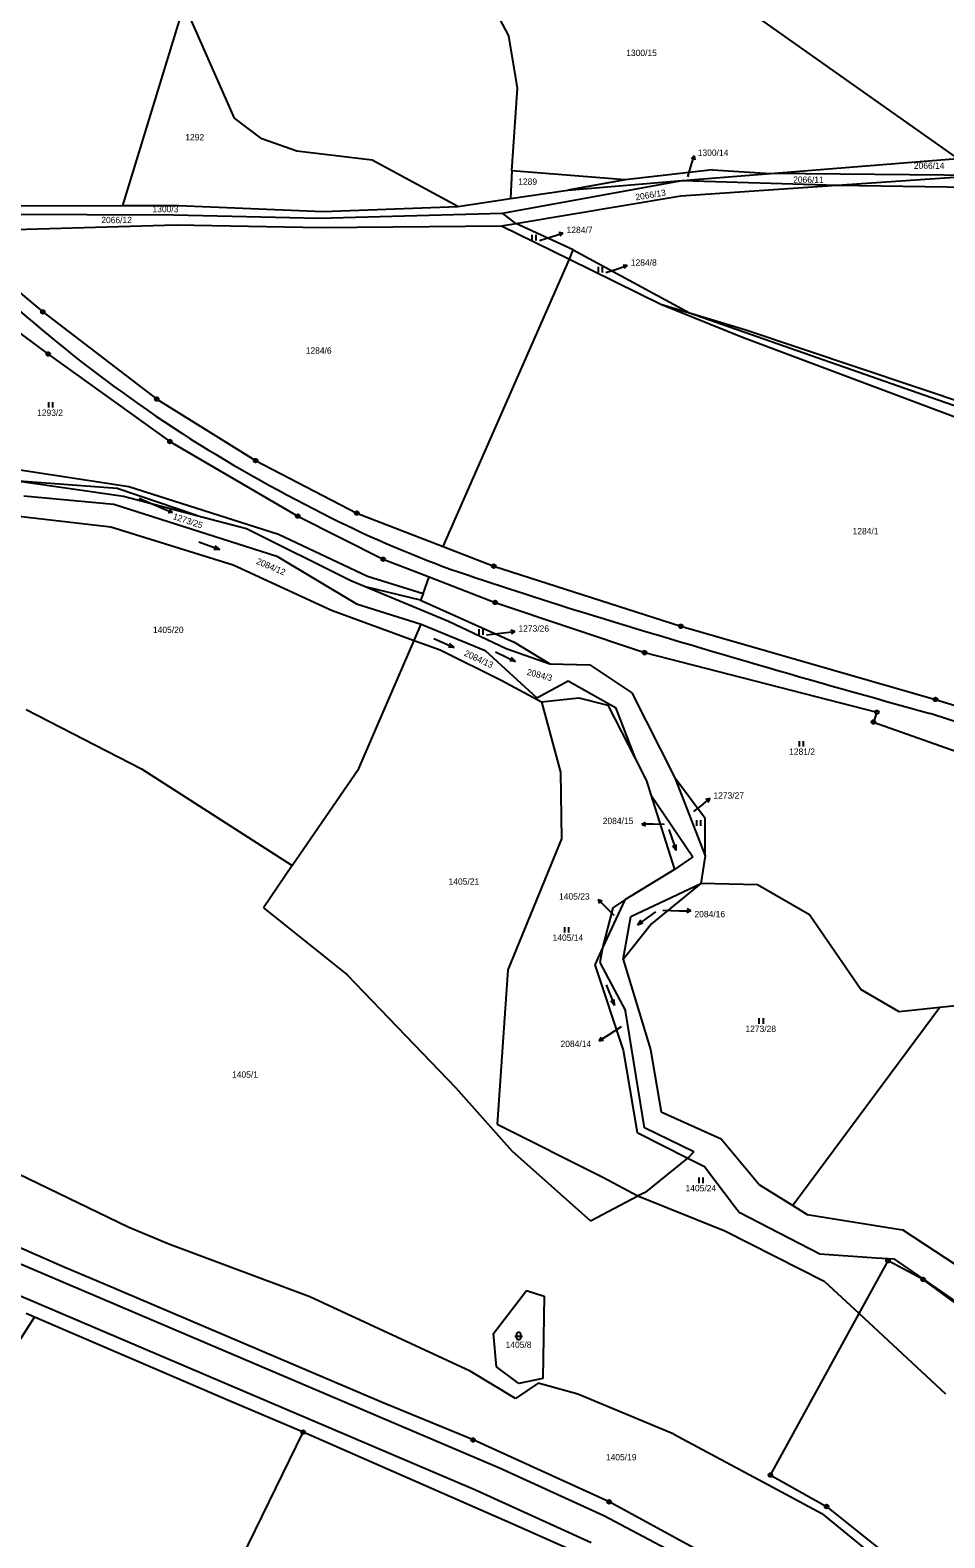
# Model space of a CAD drawing. Extents: x -795483 to -789093, y -1112258 to -1108741.
# Drawn here: x -793351.3 to -793105.8, y -1110161.2 to -1109756.5 of the extents above; entities that cross this region are included whole.
import ezdxf

# ---------------------------------------------------------------- set-up
doc = ezdxf.new("R2010")
doc.units = 0
for name, color, linetype in [('Komunikace', 7, 'Continuous'), ('Vrstva 1', 7, 'Continuous'), ('Vrstva 10', 7, 'Continuous'), ('Vrstva 14', 7, 'Continuous'), ('Vrstva 16', 7, 'Continuous'), ('Vrstva 2', 7, 'Continuous'), ('Vrstva 23', 7, 'Continuous'), ('Vrstva 28', 7, 'Continuous')]:
    doc.layers.add(name, color=color, linetype=linetype)

msp = doc.modelspace()

# ---------------------------------------------------------------- linework, layer by layer
at = {"layer": 'Komunikace'}
for p, q in [((-793174.82, -1109795.85), (-793173.99, -1109793.1)), ((-793214.55, -1109812.96), (-793211.18, -1109811.88)), ((-793196.77, -1109821.54), (-793193.93, -1109820.62)), ((-793322.04, -1109882.14), (-793315.86, -1109884.8)), ((-793228.78, -1109918.77), (-793224.22, -1109918.26)), ((-793173.16, -1109966.21), (-793171.24, -1109964.64)), ((-793181.1, -1109969.66), (-793184.13, -1109969.62)), ((-793194.51, -1109994.1), (-793196.68, -1109991.96)), ((-793181.45, -1109992.71), (-793177.01, -1109992.82)), ((-793192.69, -1110024.04), (-793196, -1110026.13))]:
    msp.add_line(p, q, dxfattribs=at)
at = {"layer": 'Vrstva 1'}
for p, q in [((-793171.51, -1109742.12), (-793102.45, -1109790.94)), ((-793222.84, -1109757.97), (-793229.41, -1109745.49)), ((-793309.98, -1109749.51), (-793326.53, -1109803.56)), ((-793296.41, -1109780.09), (-793309.98, -1109749.51)), ((-793220.49, -1109772.05), (-793222.84, -1109757.97)), ((-793221.98, -1109794.21), (-793220.49, -1109772.05)), ((-793289.07, -1109785.64), (-793296.41, -1109780.09)), ((-793279.67, -1109788.96), (-793289.07, -1109785.64)), ((-793259.45, -1109791.37), (-793279.67, -1109788.96)), ((-793236.51, -1109803.78), (-793259.45, -1109791.37)), ((-793152.56, -1109794.94), (-793102.45, -1109790.94)), ((-793221.98, -1109794.21), (-793222.41, -1109801.69)), ((-793191.62, -1109796.64), (-793221.98, -1109794.21)), ((-793168.16, -1109793.95), (-793191.62, -1109796.64)), ((-793176.35, -1109796.84), (-793152.56, -1109794.94)), ((-793168.16, -1109793.95), (-793152.56, -1109794.94)), ((-793096.54, -1109795.47), (-793152.56, -1109794.94)), ((-793134.72, -1109798.08), (-793096.54, -1109795.47)), ((-793224.49, -1109805.62), (-793176.35, -1109796.84)), ((-793222.41, -1109801.69), (-793206.95, -1109799.4)), ((-793191.62, -1109796.64), (-793206.95, -1109799.4)), ((-793206.95, -1109799.4), (-793176.35, -1109796.84)), ((-793176.69, -1109800.94), (-793134.72, -1109798.08)), ((-793176.35, -1109796.84), (-793134.72, -1109798.08)), ((-793134.72, -1109798.08), (-793099.37, -1109798.67)), ((-793358.79, -1109803.62), (-793326.53, -1109803.56)), ((-793326.53, -1109803.56), (-793311.49, -1109803.53)), ((-793311.49, -1109803.53), (-793272.67, -1109805.12)), ((-793272.67, -1109805.12), (-793236.51, -1109803.78)), ((-793236.51, -1109803.78), (-793222.41, -1109801.69)), ((-793220.97, -1109808.36), (-793176.69, -1109800.94)), ((-793359.41, -1109805.84), (-793312.72, -1109806.03)), ((-793312.72, -1109806.03), (-793273.84, -1109806.96)), ((-793273.84, -1109806.96), (-793234.4, -1109805.89)), ((-793234.4, -1109805.89), (-793224.49, -1109805.62)), ((-793220.97, -1109808.36), (-793224.49, -1109805.62)), ((-793358.42, -1109810.09), (-793312.07, -1109808.76)), ((-793312.07, -1109808.76), (-793273.24, -1109809.48)), ((-793273.24, -1109809.48), (-793224.78, -1109809)), ((-793224.78, -1109809), (-793220.97, -1109808.36)), ((-793224.78, -1109809), (-793206.58, -1109817.94)), ((-793205.52, -1109815.45), (-793220.97, -1109808.36)), ((-793370.46, -1109813.18), (-793347.88, -1109832.1)), ((-793206.58, -1109817.94), (-793205.52, -1109815.45)), ((-793205.52, -1109815.45), (-793174.34, -1109832.33)), ((-793240.44, -1109895.1), (-793206.58, -1109817.94)), ((-793206.58, -1109817.94), (-793182.03, -1109830)), ((-793376.14, -1109821.47), (-793346.41, -1109843.41)), ((-793347.88, -1109832.1), (-793317.29, -1109855.49)), ((-793182.03, -1109830), (-793160.14, -1109838.89)), ((-793182.03, -1109830), (-793174.34, -1109832.33)), ((-793174.34, -1109832.33), (-793093.72, -1109860.56)), ((-793174.34, -1109832.33), (-793159.2, -1109836.93)), ((-793160.14, -1109838.89), (-793101.4, -1109860.93)), ((-793159.2, -1109836.93), (-793098.68, -1109857.24)), ((-793346.41, -1109843.41), (-793313.76, -1109866.89)), ((-793317.29, -1109855.49), (-793290.76, -1109872.02)), ((-793313.76, -1109866.89), (-793279.46, -1109886.92)), ((-793290.76, -1109872.02), (-793263.63, -1109886.11)), ((-793324.75, -1109879.09), (-793355.72, -1109874.3)), ((-793354.18, -1109877.52), (-793326.21, -1109881.56)), ((-793327.95, -1109879.53), (-793354.18, -1109877.52)), ((-793306.54, -1109886.76), (-793327.95, -1109879.53)), ((-793284.63, -1109891.85), (-793324.75, -1109879.09)), ((-793352.93, -1109881.45), (-793328.84, -1109883.75)), ((-793328.84, -1109883.75), (-793285.09, -1109897.63)), ((-793326.21, -1109881.56), (-793306.54, -1109886.76)), ((-793356.64, -1109886.68), (-793329.64, -1109889.83)), ((-793306.54, -1109886.76), (-793293.23, -1109890.28)), ((-793279.46, -1109886.92), (-793256.53, -1109898.49)), ((-793263.63, -1109886.11), (-793240.44, -1109895.1)), ((-793329.64, -1109889.83), (-793296.82, -1109900.02)), ((-793293.23, -1109890.28), (-793265.25, -1109904.21)), ((-793260.78, -1109903.17), (-793284.63, -1109891.85)), ((-793240.44, -1109895.1), (-793226.86, -1109900.36)), ((-793296.82, -1109900.02), (-793270.37, -1109912.13)), ((-793285.09, -1109897.63), (-793263.72, -1109910.47)), ((-793256.53, -1109898.49), (-793244.22, -1109903.23)), ((-793226.86, -1109900.36), (-793176.64, -1109916.49)), ((-793265.25, -1109904.21), (-793260.89, -1109906.02)), ((-793245.85, -1109907.8), (-793260.78, -1109903.17)), ((-793245.85, -1109907.8), (-793244.22, -1109903.23)), ((-793244.22, -1109903.23), (-793226.46, -1109910.08)), ((-793260.89, -1109906.02), (-793239.01, -1109915.1)), ((-793246.51, -1109909.46), (-793260.89, -1109906.02)), ((-793245.85, -1109907.8), (-793246.51, -1109909.46)), ((-793270.37, -1109912.13), (-793248.22, -1109920.28)), ((-793263.72, -1109910.47), (-793246.34, -1109915.9)), ((-793246.51, -1109909.46), (-793221.43, -1109920.71)), ((-793226.46, -1109910.08), (-793186.38, -1109923.56)), ((-793248.22, -1109920.28), (-793246.34, -1109915.9)), ((-793246.34, -1109915.9), (-793229.16, -1109922.97)), ((-793239.01, -1109915.1), (-793223.54, -1109922.48)), ((-793176.64, -1109916.49), (-793108.32, -1109936.11)), ((-793263.03, -1109954.69), (-793248.22, -1109920.28)), ((-793248.22, -1109920.28), (-793241.28, -1109922.83)), ((-793221.43, -1109920.71), (-793211.84, -1109926.55)), ((-793241.28, -1109922.83), (-793224.67, -1109931.05)), ((-793229.16, -1109922.97), (-793215.35, -1109935.68)), ((-793223.54, -1109922.48), (-793211.84, -1109926.55)), ((-793186.38, -1109923.56), (-793124.06, -1109939.57)), ((-793211.84, -1109926.55), (-793201.1, -1109926.8)), ((-793201.1, -1109926.8), (-793189.84, -1109934.33)), ((-793224.67, -1109931.05), (-793214.05, -1109936.81)), ((-793215.35, -1109935.68), (-793206.88, -1109931.16)), ((-793206.88, -1109931.16), (-793194.22, -1109938.31)), ((-793214.05, -1109936.81), (-793204.03, -1109935.73)), ((-793214.05, -1109936.81), (-793208.98, -1109955.61)), ((-793204.03, -1109935.73), (-793196.22, -1109937.66)), ((-793189.84, -1109934.33), (-793178.3, -1109957.17)), ((-793108.32, -1109936.11), (-793084.5, -1109943.52)), ((-793352.32, -1109938.78), (-793321.38, -1109954.75)), ((-793196.22, -1109937.66), (-793188.92, -1109952.01)), ((-793194.22, -1109938.31), (-793188.92, -1109952.01)), ((-793124.06, -1109939.57), (-793124.99, -1109942.18)), ((-793124.99, -1109942.18), (-793082, -1109957.49)), ((-793188.92, -1109952.01), (-793185.9, -1109957.95)), ((-793321.38, -1109954.75), (-793280.96, -1109980.71)), ((-793280.96, -1109980.71), (-793263.03, -1109954.69)), ((-793208.98, -1109955.61), (-793208.7, -1109973.53)), ((-793178.3, -1109957.17), (-793170.09, -1109978.08)), ((-793170.11, -1109968.09), (-793178.3, -1109957.17)), ((-793185.9, -1109957.95), (-793184.7, -1109961.72)), ((-793184.7, -1109961.72), (-793178.34, -1109981.74)), ((-793184.7, -1109961.72), (-793173.46, -1109978.39)), ((-793170.09, -1109978.08), (-793170.11, -1109968.09)), ((-793208.7, -1109973.53), (-793223.1, -1110008.71)), ((-793170.09, -1109978.08), (-793171.29, -1109985.56)), ((-793280.96, -1109980.71), (-793288.68, -1109992.02)), ((-793178.34, -1109981.74), (-793191.71, -1109989.93)), ((-793173.46, -1109978.39), (-793178.34, -1109981.74)), ((-793190.1, -1109994.34), (-793171.29, -1109985.56)), ((-793171.29, -1109985.56), (-793184.57, -1109996.31)), ((-793156.07, -1109985.9), (-793171.29, -1109985.56)), ((-793142.18, -1109993.91), (-793156.07, -1109985.9)), ((-793191.71, -1109989.93), (-793197.64, -1110002.79)), ((-793191.71, -1109989.93), (-793194.92, -1109992.02)), ((-793288.68, -1109992.02), (-793266.26, -1110009.91)), ((-793194.92, -1109992.02), (-793197.64, -1110002.79)), ((-793128.38, -1110014.02), (-793142.18, -1109993.91)), ((-793192.18, -1110005.92), (-793190.1, -1109994.34)), ((-793184.57, -1109996.31), (-793192.18, -1110005.92)), ((-793197.64, -1110002.79), (-793199.76, -1110007.39)), ((-793197.64, -1110002.79), (-793198.42, -1110006.73)), ((-793192.18, -1110005.92), (-793184.79, -1110030.09)), ((-793266.26, -1110009.91), (-793237.03, -1110040.39)), ((-793223.1, -1110008.71), (-793225.95, -1110050.13)), ((-793199.76, -1110007.39), (-793192.12, -1110030.24)), ((-793198.42, -1110006.73), (-793191.49, -1110019.7)), ((-793118.05, -1110020), (-793128.38, -1110014.02)), ((-793098.78, -1110017.9), (-793107.18, -1110018.85)), ((-793186.43, -1110051.09), (-793191.49, -1110019.7)), ((-793107.18, -1110018.85), (-793146.61, -1110071.97)), ((-793107.18, -1110018.85), (-793118.05, -1110020)), ((-793192.12, -1110030.24), (-793191.32, -1110034.95)), ((-793184.79, -1110030.09), (-793181.95, -1110046.77)), ((-793191.32, -1110034.95), (-793188.35, -1110052.38)), ((-793237.03, -1110040.39), (-793221.98, -1110057.32)), ((-793181.95, -1110046.77), (-793165.83, -1110054.1)), ((-793225.95, -1110050.13), (-793197.6, -1110064.38)), ((-793188.35, -1110052.38), (-793174.76, -1110059.21)), ((-793173.2, -1110057.51), (-793186.43, -1110051.09)), ((-793165.83, -1110054.1), (-793155.52, -1110066.42)), ((-793221.98, -1110057.32), (-793200.9, -1110076.06)), ((-793173.2, -1110057.51), (-793174.76, -1110059.21)), ((-793341.99, -1110088.57), (-793404.52, -1110061.43)), ((-793324.96, -1110077.78), (-793357.13, -1110062.21)), ((-793186.02, -1110068.36), (-793174.76, -1110059.21)), ((-793174.76, -1110059.21), (-793170.32, -1110061.44)), ((-793170.32, -1110061.44), (-793162.22, -1110072.15)), ((-793197.6, -1110064.38), (-793188.23, -1110069.33)), ((-793155.52, -1110066.42), (-793146.61, -1110071.97)), ((-793200.9, -1110076.06), (-793188.23, -1110069.33)), ((-793186.02, -1110068.36), (-793188.23, -1110069.33)), ((-793188.23, -1110069.33), (-793164.83, -1110078.71)), ((-793162.22, -1110072.15), (-793161.04, -1110073.71)), ((-793161.04, -1110073.71), (-793139.35, -1110084.91)), ((-793146.61, -1110071.97), (-793142.75, -1110074.37)), ((-793142.75, -1110074.37), (-793117.2, -1110078.47)), ((-793314.09, -1110082.37), (-793324.96, -1110077.78)), ((-793164.83, -1110078.71), (-793138.18, -1110092.23)), ((-793096.13, -1110092.32), (-793117.2, -1110078.47)), ((-793276.24, -1110096.45), (-793314.09, -1110082.37)), ((-793139.35, -1110084.91), (-793124.23, -1110085.96)), ((-793128.83, -1110100.94), (-793121.06, -1110086.77)), ((-793124.23, -1110085.96), (-793119.4, -1110086.29)), ((-793111.64, -1110091.79), (-793121.06, -1110086.77)), ((-793086.51, -1110109.06), (-793119.4, -1110086.29)), ((-793331.79, -1110092.92), (-793341.99, -1110088.57)), ((-793256.99, -1110124.78), (-793331.79, -1110092.92)), ((-793226.94, -1110106.31), (-793218.05, -1110094.79)), ((-793218.05, -1110094.79), (-793213.32, -1110096.31)), ((-793138.18, -1110092.23), (-793128.83, -1110100.94)), ((-793071.44, -1110121.47), (-793111.64, -1110091.79)), ((-793233.19, -1110116.42), (-793276.24, -1110096.45)), ((-793213.32, -1110096.31), (-793213.7, -1110118.43)), ((-793364.94, -1110125.02), (-793350.06, -1110101.91)), ((-793350.06, -1110101.91), (-793352.31, -1110100.95)), ((-793297.4, -1110124.54), (-793350.06, -1110101.91)), ((-793152.62, -1110144.3), (-793128.83, -1110100.94)), ((-793128.83, -1110100.94), (-793105.66, -1110122.54)), ((-793226.14, -1110115.28), (-793226.94, -1110106.31)), ((-793220.14, -1110119.69), (-793226.14, -1110115.28)), ((-793221.01, -1110123.72), (-793233.19, -1110116.42)), ((-793214.96, -1110119.66), (-793221.01, -1110123.72)), ((-793213.7, -1110118.43), (-793220.14, -1110119.69)), ((-793204.31, -1110122.6), (-793214.96, -1110119.66)), ((-793178.54, -1110133.3), (-793204.31, -1110122.6)), ((-793278.01, -1110132.77), (-793297.4, -1110124.54)), ((-793232.41, -1110134.89), (-793256.99, -1110124.78)), ((-793309.84, -1110197.87), (-793278.01, -1110132.77)), ((-793258.86, -1110141.2), (-793278.01, -1110132.77)), ((-793195.89, -1110151.49), (-793232.41, -1110134.89)), ((-793178.54, -1110133.3), (-793152.02, -1110147.53)), ((-793220.32, -1110158.12), (-793258.86, -1110141.2)), ((-793152.62, -1110144.3), (-793150.63, -1110145.41)), ((-793152.02, -1110147.53), (-793138.84, -1110154.61)), ((-793150.63, -1110145.41), (-793137.54, -1110152.74)), ((-793158.66, -1110171.75), (-793195.89, -1110151.49)), ((-793138.84, -1110154.61), (-793117, -1110172.42)), ((-793137.54, -1110152.74), (-793115.48, -1110170.36)), ((-793203.24, -1110165.72), (-793220.32, -1110158.12))]:
    msp.add_line(p, q, dxfattribs=at)
at = {"layer": 'Vrstva 10'}
for centre, radius, start, end in [((-791445.4, -1107588.54), 2945.42, 228.20945, 229.80402), ((-793095.73, -1109534.89), 393.61, 230.4448, 236.9143), ((-793081.35, -1109505.24), 426.33, 237.4699, 243.3275), ((-793137.14, -1109622.13), 296.85, 242.8229, 250.079), ((-792838.88, -1108737.21), 1230.61, 251.06169, 252.79058), ((-792221.88, -1106718.59), 3341.42, 252.9254, 254.59054), ((-898327.55, -1436857.63), 343432.66, 72.1301861, 72.1593333)]:
    msp.add_arc(centre, radius, start, end, dxfattribs=at)
at = {"layer": 'Vrstva 16'}
for p, q in [((-793173.99, -1109793.1), (-793173.12, -1109790.23)), ((-793173.12, -1109790.23), (-793173.89, -1109791.04)), ((-793173.12, -1109790.23), (-793172.93, -1109791.33)), ((-793211.18, -1109811.88), (-793208.32, -1109810.96)), ((-793208.32, -1109810.96), (-793209.43, -1109810.79)), ((-793208.32, -1109810.96), (-793209.12, -1109811.74)), ((-793193.93, -1109820.62), (-793191.08, -1109819.69)), ((-793191.08, -1109819.69), (-793192.18, -1109819.53)), ((-793191.08, -1109819.69), (-793191.87, -1109820.48)), ((-793315.86, -1109884.8), (-793313.1, -1109885.99)), ((-793313.1, -1109885.99), (-793314.22, -1109886.05)), ((-793313.1, -1109885.99), (-793313.83, -1109885.13)), ((-793224.22, -1109918.26), (-793221.24, -1109917.93)), ((-793221.24, -1109917.93), (-793222.29, -1109917.54)), ((-793221.24, -1109917.93), (-793222.18, -1109918.53)), ((-793171.24, -1109964.64), (-793168.92, -1109962.74)), ((-793168.92, -1109962.74), (-793170.01, -1109962.99)), ((-793168.92, -1109962.74), (-793169.38, -1109963.76)), ((-793187.13, -1109969.58), (-793186.12, -1109969.09)), ((-793184.13, -1109969.62), (-793187.13, -1109969.58)), ((-793187.13, -1109969.58), (-793186.14, -1109970.09)), ((-793196.68, -1109991.96), (-793198.82, -1109989.86)), ((-793198.82, -1109989.86), (-793198.46, -1109990.91)), ((-793198.82, -1109989.86), (-793197.76, -1109990.2)), ((-793177.01, -1109992.82), (-793174.01, -1109992.89)), ((-793174.01, -1109992.89), (-793175.02, -1109993.37)), ((-793174.01, -1109992.89), (-793175, -1109992.37)), ((-793196, -1110026.13), (-793198.54, -1110027.73)), ((-793198.54, -1110027.73), (-793197.96, -1110026.77)), ((-793198.54, -1110027.73), (-793197.42, -1110027.62))]:
    msp.add_line(p, q, dxfattribs=at)
at = {"layer": 'Vrstva 2'}
for p, q in [((-793366.43, -1110082.3), (-793225.32, -1110142.39)), ((-793369.02, -1110089.73), (-793231.78, -1110148.29)), ((-793225.32, -1110142.39), (-793197.36, -1110155.2)), ((-793231.78, -1110148.29), (-793200.7, -1110162.38)), ((-793197.36, -1110155.2), (-793160.74, -1110174.44))]:
    msp.add_line(p, q, dxfattribs=at)
at = {"layer": 'Vrstva 23'}
for p, q in [((-793216.55, -1109812.96), (-793216.55, -1109811.46)), ((-793215.55, -1109811.46), (-793215.55, -1109812.96)), ((-793198.77, -1109821.54), (-793198.77, -1109820.04)), ((-793197.77, -1109820.04), (-793197.77, -1109821.54)), ((-793346.27, -1109857.81), (-793346.27, -1109856.31)), ((-793345.27, -1109856.31), (-793345.27, -1109857.81)), ((-793306.05, -1109893.85), (-793300.41, -1109895.9)), ((-793300.41, -1109895.9), (-793301.99, -1109895.86)), ((-793300.41, -1109895.9), (-793301.65, -1109894.92)), ((-793230.78, -1109918.77), (-793230.78, -1109917.27)), ((-793229.78, -1109917.27), (-793229.78, -1109918.77)), ((-793242.94, -1109919.76), (-793237.46, -1109922.2)), ((-793237.46, -1109922.2), (-793238.63, -1109921.14)), ((-793237.46, -1109922.2), (-793239.03, -1109922.05)), ((-793226.41, -1109923.36), (-793221.01, -1109925.98)), ((-793221.01, -1109925.98), (-793222.14, -1109924.88)), ((-793221.01, -1109925.98), (-793222.58, -1109925.77)), ((-793144.82, -1109948.79), (-793144.82, -1109947.29)), ((-793143.82, -1109947.29), (-793143.82, -1109948.79)), ((-793172.35, -1109970.06), (-793172.35, -1109968.56)), ((-793171.35, -1109968.56), (-793171.35, -1109970.06)), ((-793179.84, -1109970.99), (-793177.92, -1109976.67)), ((-793177.92, -1109976.67), (-793178.87, -1109975.41)), ((-793177.92, -1109976.67), (-793177.92, -1109975.09)), ((-793183.45, -1109993.09), (-793188.33, -1109996.59)), ((-793207.79, -1109998.71), (-793207.79, -1109997.21)), ((-793206.79, -1109997.21), (-793206.79, -1109998.71)), ((-793188.33, -1109996.59), (-793187.4, -1109995.31)), ((-793188.33, -1109996.59), (-793186.82, -1109996.12)), ((-793196.66, -1110012.68), (-793194.46, -1110018.26)), ((-793194.46, -1110018.26), (-793195.47, -1110017.05)), ((-793194.46, -1110018.26), (-793194.55, -1110016.68)), ((-793155.6, -1110023.17), (-793155.6, -1110021.67)), ((-793154.6, -1110021.67), (-793154.6, -1110023.17)), ((-793171.74, -1110065.96), (-793171.74, -1110064.46)), ((-793170.74, -1110064.46), (-793170.74, -1110065.96)), ((-793221.17, -1110106.98), (-793219.17, -1110106.98)), ((-793220.67, -1110106.38), (-793220.57, -1110106.18)), ((-793220.67, -1110107.58), (-793220.67, -1110106.38)), ((-793220.57, -1110107.78), (-793220.67, -1110107.58)), ((-793220.57, -1110106.18), (-793220.47, -1110106.08)), ((-793220.47, -1110106.08), (-793220.27, -1110105.98)), ((-793220.27, -1110105.98), (-793220.07, -1110105.98)), ((-793220.07, -1110105.98), (-793219.87, -1110106.08)), ((-793219.87, -1110106.08), (-793219.77, -1110106.18)), ((-793219.77, -1110106.18), (-793219.67, -1110106.38)), ((-793219.67, -1110107.58), (-793219.77, -1110107.78)), ((-793219.67, -1110106.38), (-793219.67, -1110107.58)), ((-793220.47, -1110107.88), (-793220.57, -1110107.78)), ((-793220.27, -1110107.98), (-793220.47, -1110107.88)), ((-793220.07, -1110107.98), (-793220.27, -1110107.98)), ((-793219.87, -1110107.88), (-793220.07, -1110107.98)), ((-793219.77, -1110107.78), (-793219.87, -1110107.88))]:
    msp.add_line(p, q, dxfattribs=at)
at = {"layer": 'Vrstva 28'}
for centre, radius in [((-793347.88, -1109832.1), 0.5), ((-793347.88, -1109832.1), 0.01), ((-793346.41, -1109843.41), 0.5), ((-793346.41, -1109843.41), 0.01), ((-793317.29, -1109855.49), 0.5), ((-793317.29, -1109855.49), 0.01), ((-793313.76, -1109866.89), 0.5), ((-793313.76, -1109866.89), 0.01), ((-793290.76, -1109872.02), 0.5), ((-793290.76, -1109872.02), 0.01), ((-793279.46, -1109886.92), 0.5), ((-793279.46, -1109886.92), 0.01), ((-793263.63, -1109886.11), 0.5), ((-793263.63, -1109886.11), 0.01), ((-793256.53, -1109898.49), 0.5), ((-793256.53, -1109898.49), 0.01), ((-793226.86, -1109900.36), 0.5), ((-793226.86, -1109900.36), 0.01), ((-793226.46, -1109910.08), 0.5), ((-793226.46, -1109910.08), 0.01), ((-793176.64, -1109916.49), 0.5), ((-793176.64, -1109916.49), 0.01), ((-793186.38, -1109923.56), 0.5), ((-793186.38, -1109923.56), 0.01), ((-793108.32, -1109936.11), 0.5), ((-793108.32, -1109936.11), 0.01), ((-793124.99, -1109942.18), 0.5), ((-793124.06, -1109939.57), 0.5), ((-793124.06, -1109939.57), 0.01), ((-793124.99, -1109942.18), 0.01), ((-793121.06, -1110086.77), 0.5), ((-793121.06, -1110086.77), 0.01), ((-793111.64, -1110091.79), 0.5), ((-793111.64, -1110091.79), 0.01), ((-793278.01, -1110132.77), 0.5), ((-793278.01, -1110132.77), 0.01), ((-793232.41, -1110134.89), 0.5), ((-793232.41, -1110134.89), 0.01), ((-793152.62, -1110144.3), 0.5), ((-793152.62, -1110144.3), 0.01), ((-793195.89, -1110151.49), 0.5), ((-793195.89, -1110151.49), 0.01), ((-793137.54, -1110152.74), 0.5), ((-793137.54, -1110152.74), 0.01)]:
    msp.add_circle(centre, radius, dxfattribs=at)

# ---------------------------------------------------------------- texts
at = {"layer": 'Vrstva 14'}
for s, height, p in [('1300/15', 1.7, (-793191.31, -1109763.44)), ('1292', 1.7, (-793309.64, -1109786.09)), ('2066/14', 1.7, (-793114.13, -1109793.71)), ('1300/14', 0.1, (-793174.82, -1109795.85)), ('1289', 1.7, (-793220.3, -1109798)), ('1300/3', 1.7, (-793318.44, -1109805.35)), ('2066/12', 1.7, (-793332.18, -1109808.29)), ('1284/7', 0.1, (-793214.55, -1109812.96)), ('1284/8', 0.1, (-793196.77, -1109821.54)), ('1284/6', 1.7, (-793277.32, -1109843.33)), ('1293/2', 1.7, (-793349.41, -1109860.01)), ('1273/25', 0.1, (-793322.04, -1109882.14)), ('1284/1', 1.7, (-793130.57, -1109891.79)), ('1405/20', 1.7, (-793318.31, -1109918.29)), ('1273/26', 0.1, (-793228.78, -1109918.77)), ('1281/2', 1.7, (-793147.6, -1109950.99)), ('2084/15', 0.1, (-793181.1, -1109969.66)), ('1273/27', 0.1, (-793173.16, -1109966.21)), ('1405/21', 1.7, (-793238.99, -1109985.86)), ('1405/23', 0.1, (-793194.51, -1109994.1)), ('2084/16', 0.1, (-793181.45, -1109992.71)), ('1405/14', 1.7, (-793211.08, -1110000.91)), ('2084/14', 0.1, (-793192.69, -1110024.04)), ('1273/28', 1.7, (-793159.33, -1110025.37)), ('1405/1', 1.7, (-793297.09, -1110037.64)), ('1405/24', 1.7, (-793175.41, -1110068.16)), ('1405/8', 1.7, (-793223.69, -1110110.18)), ('1405/19', 1.7, (-793196.77, -1110140.36))]:
    msp.add_text(s, height=height, dxfattribs=at).set_placement(p)
for s, rotation, p in [('2066/11', 359.8116, (-793146.53, -1109797.45)), ('2066/13', 9.3176, (-793188.71, -1109802.2)), ('2084/12', 336.8444, (-793290.75, -1109899.65)), ('2084/13', 334.9565, (-793234.97, -1109924.31)), ('2084/3', 345.1639, (-793218.13, -1109929.48))]:
    msp.add_text(s, height=1.7, rotation=rotation, dxfattribs=at).set_placement(p)
at = {"layer": 'Vrstva 16'}
for s, p in [('1300/14', (-793172.12, -1109790.23)), ('1284/7', (-793207.32, -1109810.96)), ('1284/8', (-793190.08, -1109819.69)), ('1273/26', (-793220.24, -1109917.93)), ('1273/27', (-793167.92, -1109962.74)), ('2084/15', (-793197.62, -1109969.58)), ('1405/23', (-793209.35, -1109989.86)), ('2084/16', (-793173.01, -1109994.59)), ('2084/14', (-793208.95, -1110029.43))]:
    msp.add_text(s, height=1.7, dxfattribs=at).set_placement(p)
msp.add_text('1273/25', height=1.7, rotation=341.6042, dxfattribs=at).set_placement((-793313.12, -1109887.68))

doc.saveas('drawing.dxf')
